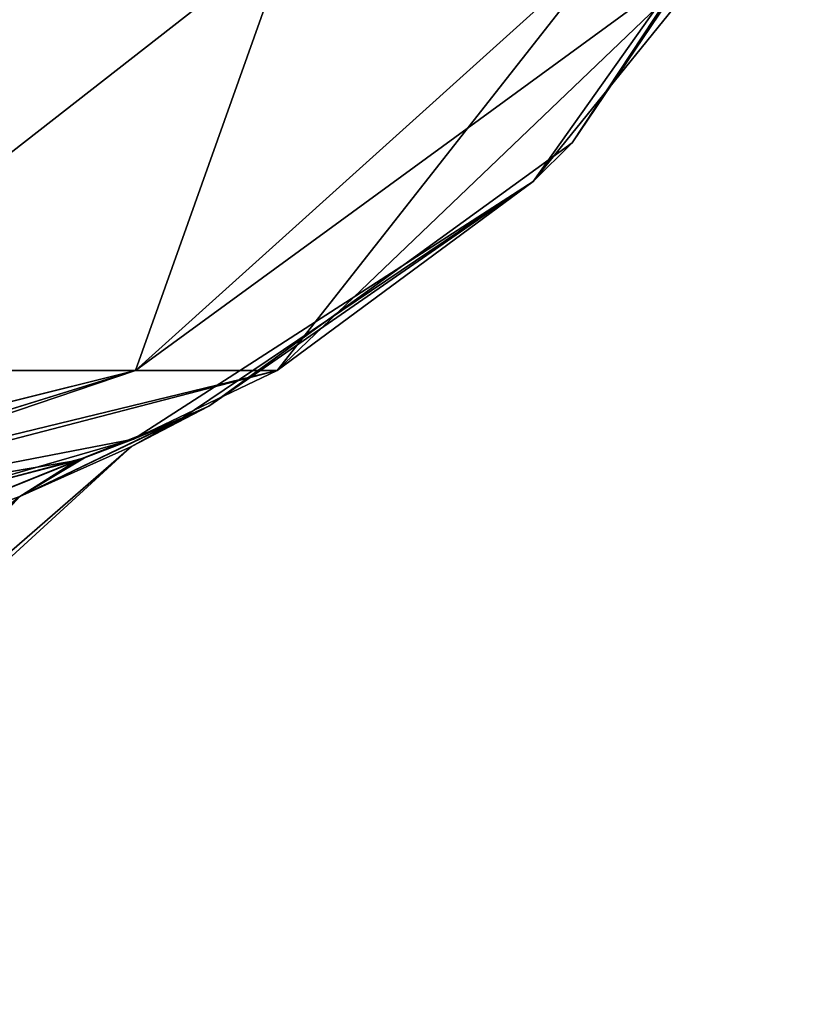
# Model space of a CAD drawing. Header units: millimetres. Extents: x -125 to 125, y -4 to 53.
# Tile 393 of 446: x 124.475 to 124.794, y -2.189 to -1.797. Entities that reach past the tile are written whole.
import ezdxf

# ---------------------------------------------------------------- set-up
doc = ezdxf.new("R2010")
doc.units = ezdxf.units.MM
doc.header["$LTSCALE"] = 65.185185
for name, color, linetype in [('12', 7, 'CONTINUOUS'), ('13', 7, 'CONTINUOUS'), ('19', 7, 'CONTINUOUS'), ('492', 7, 'CONTINUOUS'), ('493', 7, 'CONTINUOUS'), ('503', 7, 'CONTINUOUS'), ('504', 7, 'CONTINUOUS')]:
    doc.layers.add(name, color=color, linetype=linetype)

msp = doc.modelspace()

# ---------------------------------------------------------------- linework, layer by layer
at = {"layer": '12', "color": 7, "linetype": 'CONTINUOUS'}
for points in [[(124.69528, -1.84568, -40.22092), (124.79388, -1.69632, -40.22092), (124.78946, -1.70635, -28.27442), (124.69528, -1.84568, -40.22092)], [(124.69528, -1.84568, -40.22092), (124.78946, -1.70635, -52.16743), (124.79388, -1.69632, -40.22092), (124.69528, -1.84568, -40.22092)], [(124.67979, -1.86118, 115.08361), (124.78946, -1.70635, 115.08361), (124.75972, -1.76227, 123.83451), (124.67979, -1.86118, 115.08361)], [(124.67979, -1.86118, 115.08361), (124.78946, -1.70635, 103.13711), (124.78946, -1.70635, 115.08361), (124.67979, -1.86118, 115.08361)], [(124.67979, -1.86118, -111.89994), (124.75972, -1.76227, -123.83451), (124.78946, -1.70635, -111.89994), (124.67979, -1.86118, -111.89994)], [(124.67979, -1.86118, -99.95344), (124.78946, -1.70635, -111.89994), (124.78946, -1.70635, -99.95344), (124.67979, -1.86118, -99.95344)], [(124.67979, -1.86118, -111.89994), (124.78946, -1.70635, -111.89994), (124.67979, -1.86118, -99.95344), (124.67979, -1.86118, -111.89994)], [(124.67979, -1.86118, 103.13711), (124.78946, -1.70635, 103.13711), (124.67979, -1.86118, 115.08361), (124.67979, -1.86118, 103.13711)], [(124.67979, -1.86118, 55.3511), (124.78946, -1.70635, 55.3511), (124.67979, -1.86118, 67.2976), (124.67979, -1.86118, 55.3511)], [(124.67979, -1.86118, 31.45809), (124.67979, -1.86118, 19.51159), (124.78946, -1.70635, 19.51159), (124.67979, -1.86118, 31.45809)], [(124.78946, -1.70635, 31.45809), (124.67979, -1.86118, 31.45809), (124.78946, -1.70635, 19.51159), (124.78946, -1.70635, 31.45809)], [(124.67979, -1.86118, 55.3511), (124.78946, -1.70635, 43.40459), (124.78946, -1.70635, 55.3511), (124.67979, -1.86118, 55.3511)], [(124.78946, -1.70635, 31.45809), (124.67979, -1.86118, 43.40459), (124.67979, -1.86118, 31.45809), (124.78946, -1.70635, 31.45809)], [(124.67979, -1.86118, 43.40459), (124.78946, -1.70635, 43.40459), (124.67979, -1.86118, 55.3511), (124.67979, -1.86118, 43.40459)], [(124.78946, -1.70635, 43.40459), (124.67979, -1.86118, 43.40459), (124.78946, -1.70635, 31.45809), (124.78946, -1.70635, 43.40459)], [(124.67979, -1.86118, 103.13711), (124.78946, -1.70635, 91.1906), (124.78946, -1.70635, 103.13711), (124.67979, -1.86118, 103.13711)], [(124.67979, -1.86118, 91.1906), (124.78946, -1.70635, 91.1906), (124.67979, -1.86118, 103.13711), (124.67979, -1.86118, 91.1906)], [(124.67979, -1.86118, 91.1906), (124.78946, -1.70635, 79.2441), (124.78946, -1.70635, 91.1906), (124.67979, -1.86118, 91.1906)], [(124.67979, -1.86118, 79.2441), (124.78946, -1.70635, 79.2441), (124.67979, -1.86118, 91.1906), (124.67979, -1.86118, 79.2441)], [(124.67979, -1.86118, 79.2441), (124.78946, -1.70635, 67.2976), (124.78946, -1.70635, 79.2441), (124.67979, -1.86118, 79.2441)], [(124.67979, -1.86118, 67.2976), (124.78946, -1.70635, 67.2976), (124.67979, -1.86118, 79.2441), (124.67979, -1.86118, 67.2976)], [(124.67979, -1.86118, 67.2976), (124.78946, -1.70635, 55.3511), (124.78946, -1.70635, 67.2976), (124.67979, -1.86118, 67.2976)], [(124.67979, -1.86118, 19.51159), (124.78946, -1.70635, 7.56509), (124.78946, -1.70635, 19.51159), (124.67979, -1.86118, 19.51159)], [(124.67979, -1.86118, 7.56509), (124.78946, -1.70635, 7.56509), (124.67979, -1.86118, 19.51159), (124.67979, -1.86118, 7.56509)], [(124.67979, -1.86118, 7.56509), (124.78946, -1.70635, -4.38142), (124.78946, -1.70635, 7.56509), (124.67979, -1.86118, 7.56509)], [(124.67979, -1.86118, -4.38142), (124.78946, -1.70635, -4.38142), (124.67979, -1.86118, 7.56509), (124.67979, -1.86118, -4.38142)], [(124.67979, -1.86118, -4.38142), (124.78946, -1.70635, -16.32792), (124.78946, -1.70635, -4.38142), (124.67979, -1.86118, -4.38142)], [(124.67979, -1.86118, -16.32792), (124.78946, -1.70635, -16.32792), (124.67979, -1.86118, -4.38142), (124.67979, -1.86118, -16.32792)], [(124.67979, -1.86118, -16.32792), (124.78946, -1.70635, -28.27442), (124.78946, -1.70635, -16.32792), (124.67979, -1.86118, -16.32792)], [(124.67979, -1.86118, -52.16743), (124.78946, -1.70635, -64.11393), (124.78946, -1.70635, -52.16743), (124.67979, -1.86118, -52.16743)], [(124.67979, -1.86118, -64.11393), (124.78946, -1.70635, -64.11393), (124.67979, -1.86118, -52.16743), (124.67979, -1.86118, -64.11393)], [(124.67979, -1.86118, -64.11393), (124.78946, -1.70635, -76.06043), (124.78946, -1.70635, -64.11393), (124.67979, -1.86118, -64.11393)], [(124.67979, -1.86118, -76.06043), (124.78946, -1.70635, -76.06043), (124.67979, -1.86118, -64.11393), (124.67979, -1.86118, -76.06043)], [(124.67979, -1.86118, -76.06043), (124.78946, -1.70635, -88.00693), (124.78946, -1.70635, -76.06043), (124.67979, -1.86118, -76.06043)], [(124.67979, -1.86118, -88.00693), (124.78946, -1.70635, -88.00693), (124.67979, -1.86118, -76.06043), (124.67979, -1.86118, -88.00693)], [(124.67979, -1.86118, -88.00693), (124.78946, -1.70635, -99.95344), (124.78946, -1.70635, -88.00693), (124.67979, -1.86118, -88.00693)], [(124.67979, -1.86118, -99.95344), (124.78946, -1.70635, -99.95344), (124.67979, -1.86118, -88.00693), (124.67979, -1.86118, -99.95344)], [(124.67979, -1.86118, -28.27442), (124.78946, -1.70635, -28.27442), (124.67979, -1.86118, -16.32792), (124.67979, -1.86118, -28.27442)], [(124.67979, -1.86118, -28.27442), (124.69528, -1.84568, -40.22092), (124.78946, -1.70635, -28.27442), (124.67979, -1.86118, -28.27442)], [(124.67979, -1.86118, -52.16743), (124.78946, -1.70635, -52.16743), (124.69528, -1.84568, -40.22092), (124.67979, -1.86118, -52.16743)], [(124.57771, -1.9366, 123.83451), (124.67979, -1.86118, 115.08361), (124.75972, -1.76227, 123.83451), (124.57771, -1.9366, 123.83451)], [(124.57771, -1.9366, -123.83451), (124.75972, -1.76227, -123.83451), (124.67979, -1.86118, -111.89994), (124.57771, -1.9366, -123.83451)], [(124.55041, -1.95076, -38.93318), (124.69528, -1.84568, -40.22092), (124.67979, -1.86118, -28.27442), (124.55041, -1.95076, -38.93318)], [(124.55041, -1.95076, -40.22092), (124.69528, -1.84568, -40.22092), (124.55041, -1.95076, -38.93318), (124.55041, -1.95076, -40.22092)], [(124.55041, -1.95076, -40.22092), (124.67979, -1.86118, -52.16743), (124.69528, -1.84568, -40.22092), (124.55041, -1.95076, -40.22092)], [(124.52032, -1.964, 115.08361), (124.67979, -1.86118, 115.08361), (124.57771, -1.9366, 123.83451), (124.52032, -1.964, 115.08361)], [(124.52032, -1.964, 115.08361), (124.67979, -1.86118, 103.13711), (124.67979, -1.86118, 115.08361), (124.52032, -1.964, 115.08361)], [(124.52032, -1.964, -111.89994), (124.57771, -1.9366, -123.83451), (124.67979, -1.86118, -111.89994), (124.52032, -1.964, -111.89994)], [(124.52032, -1.964, -111.89994), (124.67979, -1.86118, -111.89994), (124.52032, -1.964, -99.95344), (124.52032, -1.964, -111.89994)], [(124.52032, -1.964, -99.95344), (124.67979, -1.86118, -111.89994), (124.67979, -1.86118, -99.95344), (124.52032, -1.964, -99.95344)], [(124.52032, -1.964, 55.3511), (124.67979, -1.86118, 55.3511), (124.52032, -1.964, 67.2976), (124.52032, -1.964, 55.3511)], [(124.52032, -1.964, 31.45809), (124.52032, -1.964, 19.51159), (124.67979, -1.86118, 19.51159), (124.52032, -1.964, 31.45809)], [(124.67979, -1.86118, 31.45809), (124.52032, -1.964, 31.45809), (124.67979, -1.86118, 19.51159), (124.67979, -1.86118, 31.45809)], [(124.67979, -1.86118, 43.40459), (124.52032, -1.964, 43.40459), (124.67979, -1.86118, 31.45809), (124.67979, -1.86118, 43.40459)], [(124.52032, -1.964, 55.3511), (124.67979, -1.86118, 43.40459), (124.67979, -1.86118, 55.3511), (124.52032, -1.964, 55.3511)], [(124.52032, -1.964, 43.40459), (124.67979, -1.86118, 43.40459), (124.52032, -1.964, 55.3511), (124.52032, -1.964, 43.40459)], [(124.52032, -1.964, 67.2976), (124.67979, -1.86118, 55.3511), (124.67979, -1.86118, 67.2976), (124.52032, -1.964, 67.2976)], [(124.52032, -1.964, 103.13711), (124.67979, -1.86118, 103.13711), (124.52032, -1.964, 115.08361), (124.52032, -1.964, 103.13711)], [(124.52032, -1.964, 103.13711), (124.67979, -1.86118, 91.1906), (124.67979, -1.86118, 103.13711), (124.52032, -1.964, 103.13711)], [(124.52032, -1.964, 91.1906), (124.67979, -1.86118, 91.1906), (124.52032, -1.964, 103.13711), (124.52032, -1.964, 91.1906)], [(124.52032, -1.964, 91.1906), (124.67979, -1.86118, 79.2441), (124.67979, -1.86118, 91.1906), (124.52032, -1.964, 91.1906)], [(124.52032, -1.964, 79.2441), (124.67979, -1.86118, 79.2441), (124.52032, -1.964, 91.1906), (124.52032, -1.964, 79.2441)], [(124.52032, -1.964, 79.2441), (124.67979, -1.86118, 67.2976), (124.67979, -1.86118, 79.2441), (124.52032, -1.964, 79.2441)], [(124.52032, -1.964, 67.2976), (124.67979, -1.86118, 67.2976), (124.52032, -1.964, 79.2441), (124.52032, -1.964, 67.2976)], [(124.52032, -1.964, 19.51159), (124.67979, -1.86118, 7.56509), (124.67979, -1.86118, 19.51159), (124.52032, -1.964, 19.51159)], [(124.52032, -1.964, 7.56509), (124.67979, -1.86118, 7.56509), (124.52032, -1.964, 19.51159), (124.52032, -1.964, 7.56509)], [(124.52032, -1.964, 7.56509), (124.67979, -1.86118, -4.38142), (124.67979, -1.86118, 7.56509), (124.52032, -1.964, 7.56509)], [(124.52032, -1.964, -4.38142), (124.67979, -1.86118, -4.38142), (124.52032, -1.964, 7.56509), (124.52032, -1.964, -4.38142)], [(124.52032, -1.964, -4.38142), (124.67979, -1.86118, -16.32792), (124.67979, -1.86118, -4.38142), (124.52032, -1.964, -4.38142)], [(124.52032, -1.964, -16.32792), (124.67979, -1.86118, -16.32792), (124.52032, -1.964, -4.38142), (124.52032, -1.964, -16.32792)], [(124.52032, -1.964, -16.32792), (124.67979, -1.86118, -28.27442), (124.67979, -1.86118, -16.32792), (124.52032, -1.964, -16.32792)], [(124.52032, -1.964, -52.16743), (124.67979, -1.86118, -64.11393), (124.67979, -1.86118, -52.16743), (124.52032, -1.964, -52.16743)], [(124.52032, -1.964, -64.11393), (124.67979, -1.86118, -64.11393), (124.52032, -1.964, -52.16743), (124.52032, -1.964, -64.11393)], [(124.52032, -1.964, -64.11393), (124.67979, -1.86118, -76.06043), (124.67979, -1.86118, -64.11393), (124.52032, -1.964, -64.11393)], [(124.52032, -1.964, -76.06043), (124.67979, -1.86118, -76.06043), (124.52032, -1.964, -64.11393), (124.52032, -1.964, -76.06043)], [(124.52032, -1.964, -76.06043), (124.67979, -1.86118, -88.00693), (124.67979, -1.86118, -76.06043), (124.52032, -1.964, -76.06043)], [(124.52032, -1.964, -88.00693), (124.67979, -1.86118, -88.00693), (124.52032, -1.964, -76.06043), (124.52032, -1.964, -88.00693)], [(124.52032, -1.964, -88.00693), (124.67979, -1.86118, -99.95344), (124.67979, -1.86118, -88.00693), (124.52032, -1.964, -88.00693)], [(124.52032, -1.964, -99.95344), (124.67979, -1.86118, -99.95344), (124.52032, -1.964, -88.00693), (124.52032, -1.964, -99.95344)], [(124.52032, -1.964, -52.16743), (124.67979, -1.86118, -52.16743), (124.53901, -1.95605, -41.27409), (124.52032, -1.964, -52.16743)], [(124.52032, -1.964, -28.27442), (124.67979, -1.86118, -28.27442), (124.52032, -1.964, -16.32792), (124.52032, -1.964, -28.27442)], [(124.52032, -1.964, -28.27442), (124.55041, -1.95076, -38.93318), (124.67979, -1.86118, -28.27442), (124.52032, -1.964, -28.27442)], [(124.52032, -1.964, 43.40459), (124.55041, -1.95076, 41.06682), (124.67979, -1.86118, 31.45809), (124.52032, -1.964, 43.40459)], [(124.67979, -1.86118, 31.45809), (124.53901, -1.95605, 38.72591), (124.52032, -1.964, 31.45809), (124.67979, -1.86118, 31.45809)], [(124.53901, -1.95605, -41.27409), (124.67979, -1.86118, -52.16743), (124.55041, -1.95076, -41.06682), (124.53901, -1.95605, -41.27409)], [(124.55041, -1.95076, 38.93318), (124.53901, -1.95605, 38.72591), (124.67979, -1.86118, 31.45809), (124.55041, -1.95076, 38.93318)], [(124.55041, -1.95076, -41.06682), (124.67979, -1.86118, -52.16743), (124.55041, -1.95076, -40.22092), (124.55041, -1.95076, -41.06682)], [(124.55041, -1.95076, 41.06682), (124.55041, -1.95076, 38.93318), (124.67979, -1.86118, 31.45809), (124.55041, -1.95076, 41.06682)], [(124.33403, -2, -112.39946), (124.33403, -2, -123.83451), (124.57771, -1.9366, -123.83451), (124.33403, -2, -112.39946)], [(124.33403, -2, -111.89994), (124.33403, -2, -112.39946), (124.57771, -1.9366, -123.83451), (124.33403, -2, -111.89994)], [(124.33403, -2, -111.89994), (124.57771, -1.9366, -123.83451), (124.52032, -1.964, -111.89994), (124.33403, -2, -111.89994)], [(124.33403, -2, 123.83451), (124.52032, -1.964, 115.08361), (124.57771, -1.9366, 123.83451), (124.33403, -2, 123.83451)], [(124.53912, -1.956, -38.72692), (124.55041, -1.95076, -38.93318), (124.52032, -1.964, -28.27442), (124.53912, -1.956, -38.72692)], [(124.53912, -1.956, 41.27308), (124.55041, -1.95076, 41.06682), (124.52032, -1.964, 43.40459), (124.53912, -1.956, 41.27308)], [(124.49775, -1.97244, 41.50208), (124.53912, -1.956, 41.27308), (124.52032, -1.964, 43.40459), (124.49775, -1.97244, 41.50208)], [(124.49775, -1.97244, -38.49792), (124.53912, -1.956, -38.72692), (124.52032, -1.964, -28.27442), (124.49775, -1.97244, -38.49792)], [(124.50077, -1.97138, -41.49017), (124.52032, -1.964, -52.16743), (124.53901, -1.95605, -41.27409), (124.50077, -1.97138, -41.49017)], [(124.53901, -1.95605, 38.72591), (124.50077, -1.97138, 38.50983), (124.52032, -1.964, 31.45809), (124.53901, -1.95605, 38.72591)], [(124.33403, -2, -41.87449), (124.33403, -2, -52.16743), (124.52032, -1.964, -52.16743), (124.33403, -2, -41.87449)], [(124.33403, -2, -41.87449), (124.52032, -1.964, -52.16743), (124.42498, -1.99166, -41.71341), (124.33403, -2, -41.87449)], [(124.33403, -2, -52.16743), (124.52032, -1.964, -64.11393), (124.52032, -1.964, -52.16743), (124.33403, -2, -52.16743)], [(124.33403, -2, -64.11393), (124.52032, -1.964, -76.06043), (124.52032, -1.964, -64.11393), (124.33403, -2, -64.11393)], [(124.33403, -2, -100.45296), (124.33403, -2, -111.89994), (124.52032, -1.964, -111.89994), (124.33403, -2, -100.45296)], [(124.33403, -2, -99.95344), (124.33403, -2, -100.45296), (124.52032, -1.964, -111.89994), (124.33403, -2, -99.95344)], [(124.33403, -2, -88.50646), (124.33403, -2, -99.95344), (124.52032, -1.964, -99.95344), (124.33403, -2, -88.50646)], [(124.33403, -2, -88.00693), (124.33403, -2, -88.50646), (124.52032, -1.964, -99.95344), (124.33403, -2, -88.00693)], [(124.33403, -2, -99.95344), (124.52032, -1.964, -111.89994), (124.52032, -1.964, -99.95344), (124.33403, -2, -99.95344)], [(124.33403, -2, -76.55996), (124.33403, -2, -88.00693), (124.52032, -1.964, -88.00693), (124.33403, -2, -76.55996)], [(124.33403, -2, -76.06043), (124.33403, -2, -76.55996), (124.52032, -1.964, -88.00693), (124.33403, -2, -76.06043)], [(124.33403, -2, -88.00693), (124.52032, -1.964, -99.95344), (124.52032, -1.964, -88.00693), (124.33403, -2, -88.00693)], [(124.33403, -2, -64.61345), (124.33403, -2, -76.06043), (124.52032, -1.964, -76.06043), (124.33403, -2, -64.61345)], [(124.33403, -2, -64.11393), (124.33403, -2, -64.61345), (124.52032, -1.964, -76.06043), (124.33403, -2, -64.11393)], [(124.33403, -2, -76.06043), (124.52032, -1.964, -88.00693), (124.52032, -1.964, -76.06043), (124.33403, -2, -76.06043)], [(124.33403, -2, -52.66695), (124.33403, -2, -64.11393), (124.52032, -1.964, -64.11393), (124.33403, -2, -52.66695)], [(124.33403, -2, -52.16743), (124.33403, -2, -52.66695), (124.52032, -1.964, -64.11393), (124.33403, -2, -52.16743)], [(124.33403, -2, -4.88094), (124.33403, -2, -16.32792), (124.52032, -1.964, -16.32792), (124.33403, -2, -4.88094)], [(124.42498, -1.99166, 38.28659), (124.33403, -2, 38.12551), (124.52032, -1.964, 31.45809), (124.42498, -1.99166, 38.28659)], [(124.33403, -2, 66.79807), (124.33403, -2, 55.3511), (124.52032, -1.964, 55.3511), (124.33403, -2, 66.79807)], [(124.33403, -2, -16.32792), (124.52032, -1.964, -28.27442), (124.52032, -1.964, -16.32792), (124.33403, -2, -16.32792)], [(124.33403, -2, -4.38142), (124.33403, -2, -4.88094), (124.52032, -1.964, -16.32792), (124.33403, -2, -4.38142)], [(124.33403, -2, 55.3511), (124.33403, -2, 54.85157), (124.52032, -1.964, 43.40459), (124.33403, -2, 55.3511)], [(124.33403, -2, 43.40459), (124.49775, -1.97244, 41.50208), (124.52032, -1.964, 43.40459), (124.33403, -2, 43.40459)], [(124.33403, -2, 54.85157), (124.33403, -2, 43.40459), (124.52032, -1.964, 43.40459), (124.33403, -2, 54.85157)], [(124.33403, -2, 114.58408), (124.33403, -2, 103.13711), (124.52032, -1.964, 103.13711), (124.33403, -2, 114.58408)], [(124.33403, -2, 115.08361), (124.52032, -1.964, 103.13711), (124.52032, -1.964, 115.08361), (124.33403, -2, 115.08361)], [(124.33403, -2, 115.08361), (124.33403, -2, 114.58408), (124.52032, -1.964, 103.13711), (124.33403, -2, 115.08361)], [(124.33403, -2, 123.83451), (124.33403, -2, 115.08361), (124.52032, -1.964, 115.08361), (124.33403, -2, 123.83451)], [(124.33403, -2, 38.12551), (124.33403, -2, 31.45809), (124.52032, -1.964, 31.45809), (124.33403, -2, 38.12551)], [(124.33403, -2, 103.13711), (124.52032, -1.964, 91.1906), (124.52032, -1.964, 103.13711), (124.33403, -2, 103.13711)], [(124.33403, -2, 103.13711), (124.33403, -2, 102.63758), (124.52032, -1.964, 91.1906), (124.33403, -2, 103.13711)], [(124.33403, -2, 91.1906), (124.52032, -1.964, 79.2441), (124.52032, -1.964, 91.1906), (124.33403, -2, 91.1906)], [(124.33403, -2, 102.63758), (124.33403, -2, 91.1906), (124.52032, -1.964, 91.1906), (124.33403, -2, 102.63758)], [(124.33403, -2, 91.1906), (124.33403, -2, 90.69108), (124.52032, -1.964, 79.2441), (124.33403, -2, 91.1906)], [(124.33403, -2, 79.2441), (124.52032, -1.964, 67.2976), (124.52032, -1.964, 79.2441), (124.33403, -2, 79.2441)], [(124.33403, -2, 90.69108), (124.33403, -2, 79.2441), (124.52032, -1.964, 79.2441), (124.33403, -2, 90.69108)], [(124.33403, -2, 79.2441), (124.33403, -2, 78.74458), (124.52032, -1.964, 67.2976), (124.33403, -2, 79.2441)], [(124.33403, -2, 67.2976), (124.52032, -1.964, 55.3511), (124.52032, -1.964, 67.2976), (124.33403, -2, 67.2976)], [(124.33403, -2, 78.74458), (124.33403, -2, 67.2976), (124.52032, -1.964, 67.2976), (124.33403, -2, 78.74458)], [(124.33403, -2, 67.2976), (124.33403, -2, 66.79807), (124.52032, -1.964, 55.3511), (124.33403, -2, 67.2976)], [(124.33403, -2, 55.3511), (124.52032, -1.964, 43.40459), (124.52032, -1.964, 55.3511), (124.33403, -2, 55.3511)], [(124.33403, -2, 19.51159), (124.33403, -2, 19.01206), (124.52032, -1.964, 7.56509), (124.33403, -2, 19.51159)], [(124.33403, -2, 7.56509), (124.52032, -1.964, -4.38142), (124.52032, -1.964, 7.56509), (124.33403, -2, 7.56509)], [(124.33403, -2, 19.01206), (124.33403, -2, 7.56509), (124.52032, -1.964, 7.56509), (124.33403, -2, 19.01206)], [(124.33403, -2, 7.56509), (124.33403, -2, 7.06556), (124.52032, -1.964, -4.38142), (124.33403, -2, 7.56509)], [(124.33403, -2, -4.38142), (124.52032, -1.964, -16.32792), (124.52032, -1.964, -4.38142), (124.33403, -2, -4.38142)], [(124.33403, -2, 7.06556), (124.33403, -2, -4.38142), (124.52032, -1.964, -4.38142), (124.33403, -2, 7.06556)], [(124.52032, -1.964, 31.45809), (124.33403, -2, 31.45809), (124.52032, -1.964, 19.51159), (124.52032, -1.964, 31.45809)], [(124.33403, -2, 30.95857), (124.33403, -2, 19.51159), (124.52032, -1.964, 19.51159), (124.33403, -2, 30.95857)], [(124.33403, -2, -16.82744), (124.33403, -2, -28.27442), (124.52032, -1.964, -28.27442), (124.33403, -2, -16.82744)], [(124.33403, -2, -28.27442), (124.49775, -1.97244, -38.49792), (124.52032, -1.964, -28.27442), (124.33403, -2, -28.27442)], [(124.33403, -2, 19.51159), (124.52032, -1.964, 7.56509), (124.52032, -1.964, 19.51159), (124.33403, -2, 19.51159)], [(124.33403, -2, -16.32792), (124.33403, -2, -16.82744), (124.52032, -1.964, -28.27442), (124.33403, -2, -16.32792)], [(124.33403, -2, 31.45809), (124.33403, -2, 30.95857), (124.52032, -1.964, 19.51159), (124.33403, -2, 31.45809)], [(124.42498, -1.99166, -41.71341), (124.52032, -1.964, -52.16743), (124.50077, -1.97138, -41.49017), (124.42498, -1.99166, -41.71341)], [(124.50077, -1.97138, 38.50983), (124.42498, -1.99166, 38.28659), (124.52032, -1.964, 31.45809), (124.50077, -1.97138, 38.50983)], [(124.49775, -1.97244, 41.50208), (124.33403, -2, 43.40459), (124.42199, -1.9922, 41.72005), (124.49775, -1.97244, 41.50208)], [(124.49775, -1.97244, -38.49792), (124.33403, -2, -28.27442), (124.42199, -1.9922, -38.27995), (124.49775, -1.97244, -38.49792)]]:
    msp.add_3dface(points, dxfattribs=at)
at = {"layer": '13', "color": 7, "linetype": 'CONTINUOUS'}
for points in [[(124.58311, -1.76227, -124.37835), (124.52119, -1.9366, -124.11891), (124.36009, -1.9366, -124.36009), (124.58311, -1.76227, -124.37835)], [(124.37835, -1.76227, -124.58311), (124.58311, -1.76227, -124.37835), (124.36009, -1.9366, -124.36009), (124.37835, -1.76227, -124.58311)], [(124.71449, -1.76227, -124.12036), (124.75972, -1.76227, -123.83451), (124.52119, -1.9366, -124.11891), (124.71449, -1.76227, -124.12036)], [(124.75972, -1.76227, -123.83451), (124.57771, -1.9366, -123.83451), (124.52119, -1.9366, -124.11891), (124.75972, -1.76227, -123.83451)], [(124.58311, -1.76227, -124.37835), (124.71449, -1.76227, -124.12036), (124.52119, -1.9366, -124.11891), (124.58311, -1.76227, -124.37835)], [(124.52119, -1.9366, -124.11891), (124.26676, -2, -124.08501), (124.36009, -1.9366, -124.36009), (124.52119, -1.9366, -124.11891)], [(124.31676, -2, -123.96483), (124.26676, -2, -124.08501), (124.52119, -1.9366, -124.11891), (124.31676, -2, -123.96483)], [(124.57771, -1.9366, -123.83451), (124.31676, -2, -123.96483), (124.52119, -1.9366, -124.11891), (124.57771, -1.9366, -123.83451)], [(124.33403, -2, -123.83451), (124.31676, -2, -123.96483), (124.57771, -1.9366, -123.83451), (124.33403, -2, -123.83451)]]:
    msp.add_3dface(points, dxfattribs=at)
at = {"layer": '19', "color": 7, "linetype": 'CONTINUOUS'}
for points in [[(124.58311, -1.76227, 124.37835), (124.37835, -1.76227, 124.58311), (124.36009, -1.9366, 124.36009), (124.58311, -1.76227, 124.37835)], [(124.58311, -1.76227, 124.37835), (124.36009, -1.9366, 124.36009), (124.52119, -1.9366, 124.11891), (124.58311, -1.76227, 124.37835)], [(124.57771, -1.9366, 123.83451), (124.71449, -1.76227, 124.12036), (124.52119, -1.9366, 124.11891), (124.57771, -1.9366, 123.83451)], [(124.71449, -1.76227, 124.12036), (124.58311, -1.76227, 124.37835), (124.52119, -1.9366, 124.11891), (124.71449, -1.76227, 124.12036)], [(124.57771, -1.9366, 123.83451), (124.75972, -1.76227, 123.83451), (124.71449, -1.76227, 124.12036), (124.57771, -1.9366, 123.83451)], [(124.36009, -1.9366, 124.36009), (124.26728, -2, 124.0841), (124.52119, -1.9366, 124.11891), (124.36009, -1.9366, 124.36009)], [(124.26728, -2, 124.0841), (124.31703, -2, 123.96382), (124.52119, -1.9366, 124.11891), (124.26728, -2, 124.0841)], [(124.31703, -2, 123.96382), (124.33403, -2, 123.83451), (124.52119, -1.9366, 124.11891), (124.31703, -2, 123.96382)], [(124.33403, -2, 123.83451), (124.57771, -1.9366, 123.83451), (124.52119, -1.9366, 124.11891), (124.33403, -2, 123.83451)]]:
    msp.add_3dface(points, dxfattribs=at)
at = {"layer": '492', "color": 7, "linetype": 'CONTINUOUS'}
for points in [[(124.55041, -1.95076, 41.06682), (124.53912, -1.956, 41.27308), (124.51957, -1.9669, 41.06682), (124.55041, -1.95076, 41.06682)], [(124.51957, -1.9669, 41.06682), (124.53912, -1.956, 41.27308), (124.47499, -1.98687, 41.34695), (124.51957, -1.9669, 41.06682)], [(124.53912, -1.956, 41.27308), (124.49775, -1.97244, 41.50208), (124.47499, -1.98687, 41.34695), (124.53912, -1.956, 41.27308)], [(124.51957, -1.9669, 41.06682), (124.47499, -1.98687, 41.34695), (124.35561, -2.11703, 41.06682), (124.51957, -1.9669, 41.06682)], [(124.47499, -1.98687, 41.34695), (124.49775, -1.97244, 41.50208), (124.34879, -2.03265, 41.55687), (124.47499, -1.98687, 41.34695)], [(124.49775, -1.97244, 41.50208), (124.42199, -1.9922, 41.72005), (124.34879, -2.03265, 41.55687), (124.49775, -1.97244, 41.50208)]]:
    msp.add_3dface(points, dxfattribs=at)
at = {"layer": '493', "color": 7, "linetype": 'CONTINUOUS'}
for points in [[(124.47499, -1.98687, 38.65305), (124.55041, -1.95076, 38.93318), (124.51957, -1.9669, 38.93318), (124.47499, -1.98687, 38.65305)], [(124.53901, -1.95605, 38.72591), (124.55041, -1.95076, 38.93318), (124.47499, -1.98687, 38.65305), (124.53901, -1.95605, 38.72591)], [(124.50077, -1.97138, 38.50983), (124.53901, -1.95605, 38.72591), (124.47499, -1.98687, 38.65305), (124.50077, -1.97138, 38.50983)], [(124.31321, -2.14625, 38.72906), (124.51957, -1.9669, 38.93318), (124.35561, -2.11703, 38.93318), (124.31321, -2.14625, 38.72906)], [(124.47499, -1.98687, 38.65305), (124.51957, -1.9669, 38.93318), (124.31321, -2.14625, 38.72906), (124.47499, -1.98687, 38.65305)], [(124.34879, -2.03265, 38.44313), (124.50077, -1.97138, 38.50983), (124.47499, -1.98687, 38.65305), (124.34879, -2.03265, 38.44313)], [(124.42498, -1.99166, 38.28659), (124.50077, -1.97138, 38.50983), (124.34879, -2.03265, 38.44313), (124.42498, -1.99166, 38.28659)], [(124.34879, -2.03265, 38.44313), (124.47499, -1.98687, 38.65305), (124.21889, -2.18948, 38.56915), (124.34879, -2.03265, 38.44313)], [(124.21889, -2.18948, 38.56915), (124.47499, -1.98687, 38.65305), (124.31321, -2.14625, 38.72906), (124.21889, -2.18948, 38.56915)]]:
    msp.add_3dface(points, dxfattribs=at)
at = {"layer": '503', "color": 7, "linetype": 'CONTINUOUS'}
for points in [[(124.55041, -1.95076, -38.93318), (124.53912, -1.956, -38.72692), (124.51957, -1.9669, -38.93318), (124.55041, -1.95076, -38.93318)], [(124.51957, -1.9669, -38.93318), (124.53912, -1.956, -38.72692), (124.47499, -1.98687, -38.65305), (124.51957, -1.9669, -38.93318)], [(124.53912, -1.956, -38.72692), (124.49775, -1.97244, -38.49792), (124.47499, -1.98687, -38.65305), (124.53912, -1.956, -38.72692)], [(124.51957, -1.9669, -38.93318), (124.47499, -1.98687, -38.65305), (124.35561, -2.11703, -38.93318), (124.51957, -1.9669, -38.93318)], [(124.49775, -1.97244, -38.49792), (124.42199, -1.9922, -38.27995), (124.34879, -2.03265, -38.44313), (124.49775, -1.97244, -38.49792)], [(124.47499, -1.98687, -38.65305), (124.49775, -1.97244, -38.49792), (124.34879, -2.03265, -38.44313), (124.47499, -1.98687, -38.65305)]]:
    msp.add_3dface(points, dxfattribs=at)
at = {"layer": '504', "color": 7, "linetype": 'CONTINUOUS'}
for points in [[(124.53901, -1.95605, -41.27409), (124.55041, -1.95076, -41.06682), (124.47499, -1.98687, -41.34695), (124.53901, -1.95605, -41.27409)], [(124.47499, -1.98687, -41.34695), (124.55041, -1.95076, -41.06682), (124.51957, -1.9669, -41.06682), (124.47499, -1.98687, -41.34695)], [(124.50077, -1.97138, -41.49017), (124.53901, -1.95605, -41.27409), (124.47499, -1.98687, -41.34695), (124.50077, -1.97138, -41.49017)], [(124.47499, -1.98687, -41.34695), (124.51957, -1.9669, -41.06682), (124.31321, -2.14625, -41.27094), (124.47499, -1.98687, -41.34695)], [(124.31321, -2.14625, -41.27094), (124.51957, -1.9669, -41.06682), (124.35561, -2.11703, -41.06682), (124.31321, -2.14625, -41.27094)], [(124.34879, -2.03265, -41.55687), (124.50077, -1.97138, -41.49017), (124.47499, -1.98687, -41.34695), (124.34879, -2.03265, -41.55687)], [(124.42498, -1.99166, -41.71341), (124.50077, -1.97138, -41.49017), (124.34879, -2.03265, -41.55687), (124.42498, -1.99166, -41.71341)], [(124.34879, -2.03265, -41.55687), (124.47499, -1.98687, -41.34695), (124.21889, -2.18948, -41.43085), (124.34879, -2.03265, -41.55687)], [(124.21889, -2.18948, -41.43085), (124.47499, -1.98687, -41.34695), (124.31321, -2.14625, -41.27094), (124.21889, -2.18948, -41.43085)]]:
    msp.add_3dface(points, dxfattribs=at)

doc.saveas('drawing.dxf')
